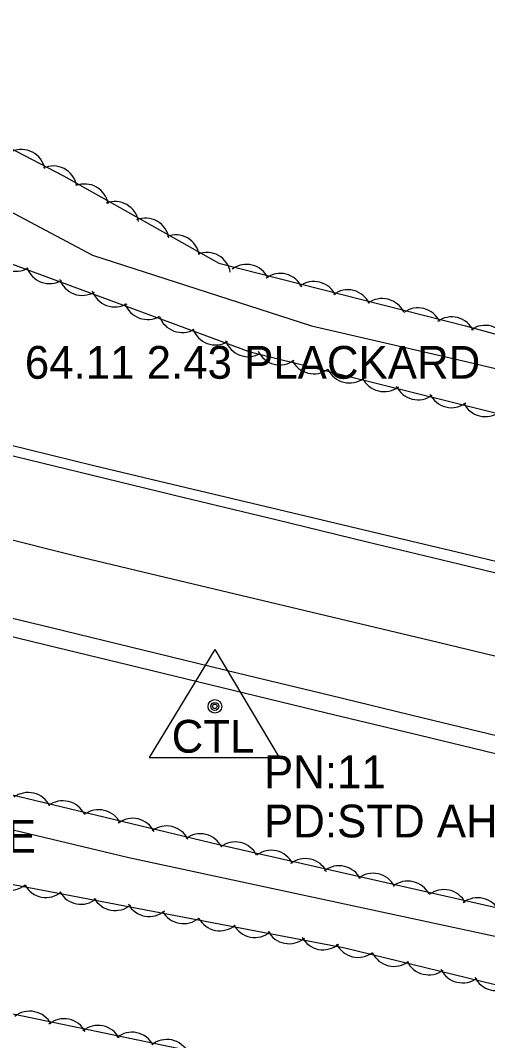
# Model space of a CAD drawing. Extents: x 1441650 to 1491889, y 345904 to 358319.
# Drawn here: x 1452592.4 to 1452663.7, y 352833.4 to 352989.1 of the extents above; entities that cross this region are included whole.
import ezdxf

# ---------------------------------------------------------------- set-up
doc = ezdxf.new("R2010")
doc.units = 0
for name, color, linetype in [('S_EDGE_PAVEMENT', 7, 'Continuous'), ('S_PAVEMENT_CROWN', 7, 'Continuous'), ('S_PRIMARY_CTL', 7, 'Continuous'), ('S_PRIMARY_CTL_ANNOT', 7, 'Continuous'), ('S_SHOULDER', 7, 'Continuous'), ('S_SIGN_ANNOT', 7, 'Continuous'), ('S_STREAM', 7, 'Continuous'), ('S_TREE', 7, 'Continuous')]:
    doc.layers.add(name, color=color, linetype=linetype)

msp = doc.modelspace()

# ---------------------------------------------------------------- linework, layer by layer
at = {"layer": 'S_EDGE_PAVEMENT'}
for points in [[(1452524.29, 352938.8), (1452540.39, 352934.94), (1452556.49, 352931.08), (1452579.94, 352925.41), (1452603.39, 352919.73), (1452617.36, 352916.35), (1452631.33, 352912.96), (1452645.3, 352909.57), (1452659.27, 352906.18), (1452682.24, 352900.62), (1452705.21, 352895.06), (1452719.7, 352891.53), (1452734.19, 352888), (1452748.68, 352884.48), (1452763.17, 352880.95), (1452777.01, 352877.59), (1452790.84, 352874.22), (1452804.67, 352870.86)], [(1452518.54, 352915.43), (1452534.8, 352911.5), (1452551.06, 352907.57), (1452574.06, 352902.02), (1452597.07, 352896.47), (1452611.25, 352893.03), (1452625.44, 352889.59), (1452639.63, 352886.15), (1452653.82, 352882.71), (1452676.63, 352877.2), (1452699.44, 352871.7), (1452713.99, 352868.14), (1452728.53, 352864.59), (1452743.08, 352861.03), (1452757.63, 352857.47), (1452771.46, 352854.11), (1452785.3, 352850.74), (1452799.13, 352847.37)]]:
    msp.add_lwpolyline(points, dxfattribs=at)
at = {"layer": 'S_PAVEMENT_CROWN'}
msp.add_lwpolyline([(1452521.44, 352927.25), (1452537.68, 352923.22), (1452553.92, 352919.18), (1452577.26, 352913.33), (1452600.6, 352907.47), (1452614.48, 352904.17), (1452628.36, 352900.86), (1452642.25, 352897.56), (1452656.13, 352894.25), (1452679.11, 352888.69), (1452702.08, 352883.12), (1452716.51, 352879.62), (1452730.93, 352876.12), (1452745.35, 352872.63), (1452759.78, 352869.13), (1452773.82, 352865.71), (1452787.86, 352862.29), (1452801.9, 352858.88)], dxfattribs=at)
at = {"layer": 'S_PRIMARY_CTL'}
for p, q in [((1452622.04, 352893.15), (1452612, 352876.64)), ((1452622.04, 352893.15), (1452631.86, 352876.64)), ((1452612, 352876.64), (1452631.86, 352876.64))]:
    msp.add_line(p, q, dxfattribs=at)
for radius in [1.04, 0.609, 0.344]:
    msp.add_circle((1452622.04, 352884.45), radius, dxfattribs=at)
at = {"layer": 'S_SHOULDER'}
for points in [[(1452524.85, 352940.74), (1452541.03, 352936.69), (1452557.22, 352932.63), (1452580.39, 352926.91), (1452603.56, 352921.19), (1452617.68, 352917.84), (1452631.8, 352914.48), (1452645.91, 352911.13), (1452660.03, 352907.77), (1452682.93, 352902.3), (1452705.83, 352896.83), (1452720.27, 352893.25), (1452734.7, 352889.68), (1452749.13, 352886.1), (1452763.56, 352882.53), (1452777.44, 352879.18), (1452791.32, 352875.83), (1452805.19, 352872.49)], [(1452518.02, 352913.29), (1452534.23, 352909.18), (1452550.45, 352905.07), (1452573.38, 352899.44), (1452596.32, 352893.82), (1452610.58, 352890.38), (1452624.83, 352886.93), (1452639.09, 352883.48), (1452653.34, 352880.03), (1452676.01, 352874.55), (1452698.68, 352869.06), (1452713.21, 352865.54), (1452727.74, 352862.03), (1452742.28, 352858.51), (1452756.81, 352855), (1452770.67, 352851.65), (1452784.53, 352848.31), (1452798.4, 352844.97), (1452812.26, 352841.62)]]:
    msp.add_lwpolyline(points, dxfattribs=at)
at = {"layer": 'S_STREAM'}
for points in [[(1452502.09, 352947.88), (1452504.96, 352962.48), (1452507.25, 352970.51), (1452518.01, 352973.72), (1452537.87, 352974.9), (1452561.02, 352970.4), (1452585.08, 352963.04), (1452603.35, 352953.3), (1452636.79, 352942.52), (1452660.59, 352937.03), (1452686.45, 352930.88), (1452697.89, 352925.99), (1452731.52, 352918.86), (1452769.96, 352909.73), (1452819.11, 352898.95)], [(1452796.57, 352813.83), (1452788.43, 352818.54), (1452776.2, 352821.47), (1452687.32, 352844.5), (1452608.9, 352861.35), (1452565.69, 352871.68), (1452545.62, 352878.29), (1452522.74, 352880.59), (1452508.17, 352885.4), (1452497.12, 352892.02), (1452494.17, 352896.74), (1452492.66, 352904.68), (1452494.58, 352913.05), (1452495.46, 352916.79)]]:
    msp.add_lwpolyline(points, dxfattribs=at)
at = {"layer": 'S_TREE'}
for points in [[(1452494.17, 352949.59), (1452498.22, 352965.79), (1452507.06, 352978.83), (1452519.7, 352988.84), (1452537.35, 352989.14), (1452569.88, 352980.51), (1452598.93, 352965.42), (1452622.64, 352952.08), (1452660.27, 352942.54), (1452704.18, 352930.53), (1452752.53, 352915.73), (1452773.22, 352910.77)], [(1452770.42, 352903.65), (1452694.46, 352921.8), (1452627.45, 352938.5), (1452585.36, 352954.04), (1452560.84, 352966.09), (1452547.66, 352969.24), (1452535.19, 352970.52), (1452525.83, 352964.51), (1452522.28, 352952.41), (1452520.1, 352943.31)], [(1452510.4, 352913.25), (1452514.15, 352902.85), (1452529.08, 352888.17), (1452566.55, 352876.85), (1452622.65, 352863.39), (1452707.1, 352844.2), (1452766.16, 352830), (1452859.06, 352799.29)], [(1452663.89, 352822.37), (1452689.18, 352816.33), (1452716.57, 352815.34), (1452712.04, 352827.22), (1452689.66, 352835.89), (1452641.85, 352847.53), (1452586.67, 352858.06), (1452558.32, 352864.62), (1452522.46, 352873.19), (1452497.51, 352879.15), (1452493.16, 352869.34), (1452499.96, 352857.79), (1452535.94, 352849.03), (1452663.09, 352822.58)]]:
    msp.add_lwpolyline(points, dxfattribs=at)
for centre, start, end in [((1452590.73, 352860), 208.3922, 309.9891), ((1452596.27, 352858.91), 208.3922, 309.9891), ((1452601.61, 352857.88), 208.3922, 309.9891), ((1452606.83, 352856.92), 208.3922, 309.9891), ((1452612.03, 352856.01), 208.3922, 309.9891), ((1452617.26, 352854.93), 208.3922, 309.9891), ((1452622.8, 352853.84), 208.3922, 309.9891), ((1452628.14, 352852.82), 208.3922, 309.9891), ((1452633.36, 352851.86), 208.3922, 309.9891), ((1452638.56, 352850.94), 208.3922, 309.9891), ((1452643.9, 352849.77), 205.5184, 307.1154), ((1452649.38, 352848.4), 205.5184, 307.1154), ((1452654.67, 352847.11), 205.5184, 307.1154), ((1452659.83, 352845.89), 205.5184, 307.1154), ((1452664.98, 352844.71), 205.5184, 307.1154)]:
    msp.add_arc(centre, 3.64, start, end, dxfattribs=at)
for centre, major_axis, ratio, start_param, end_param in [((1452592.52, 352965.79), (-3.37, -1.39), 0.999984, 2.956527, 4.729727), ((1452597.35, 352963.28), (-3.37, -1.39), 0.999984, 2.956527, 4.729727), ((1452602.18, 352960.53), (0.67, 3.58), 0.999943, 5.06938, 6.842581), ((1452606.8, 352957.85), (0.67, 3.58), 0.999943, 5.06938, 6.842581), ((1452611.43, 352955.33), (0.67, 3.58), 0.999943, 5.06938, 6.842581), ((1452616.07, 352952.76), (0.67, 3.58), 0.999943, 5.06938, 6.842581), ((1452620.81, 352950.09), (0.67, 3.58), 0.999943, 5.06938, 6.842581), ((1452591.7, 352954.49), (3.33, -1.48), 0.996195, 3.890267, 5.663468), ((1452596.81, 352952.6), (3.33, -1.48), 0.996195, 3.890267, 5.663468), ((1452626.86, 352948.26), (-3.53, 0.89), 0.999987, 3.825789, 5.598989), ((1452601.8, 352950.8), (3.33, -1.48), 0.996195, 3.890267, 5.663468), ((1452632.02, 352946.88), (-3.53, 0.89), 0.999987, 3.825789, 5.598989), ((1452637.16, 352945.65), (-3.53, 0.89), 0.999987, 3.825789, 5.598989), ((1452606.78, 352949.04), (3.33, -1.48), 0.996195, 3.890267, 5.663468), ((1452642.31, 352944.39), (-3.53, 0.89), 0.999987, 3.825789, 5.598989), ((1452647.58, 352943.05), (-3.53, 0.89), 0.999987, 3.825789, 5.598989), ((1452611.76, 352947.12), (3.33, -1.48), 0.996195, 3.890267, 5.663468), ((1452653.05, 352941.63), (-3.53, 0.89), 0.999987, 3.825789, 5.598989), ((1452617.04, 352945.14), (3.33, -1.48), 0.996195, 3.890267, 5.663468), ((1452658.2, 352940.25), (-3.53, 0.89), 0.999987, 3.825789, 5.598989), ((1452622.14, 352943.25), (3.33, -1.48), 0.996195, 3.890267, 5.663468), ((1452663.27, 352938.96), (-3.51, 0.96), 0.999988, 3.825789, 5.598989), ((1452627.13, 352941.45), (3.33, -1.48), 0.996195, 3.890267, 5.663468), ((1452631.96, 352940.19), (3.52, -0.93), 0.99617, 3.838829, 5.61203), ((1452637.12, 352938.83), (3.52, -0.93), 0.99617, 3.838829, 5.61203), ((1452642.59, 352937.43), (3.52, -0.93), 0.99617, 3.838829, 5.61203), ((1452647.87, 352936.11), (3.52, -0.93), 0.99617, 3.838829, 5.61203), ((1452653.02, 352934.86), (3.52, -0.93), 0.99617, 3.838829, 5.61203), ((1452658.16, 352933.66), (3.52, -0.93), 0.99617, 3.838829, 5.61203), ((1452663.32, 352932.3), (3.52, -0.93), 0.99617, 3.838829, 5.61203), ((1452593.56, 352867.69), (-3.54, 0.85), 0.99097, 3.825789, 5.598989), ((1452598.85, 352866.42), (-3.54, 0.85), 0.99097, 3.825789, 5.598989), ((1452604.33, 352865.07), (-3.54, 0.85), 0.99097, 3.825789, 5.598989), ((1452609.5, 352863.76), (-3.54, 0.85), 0.99097, 3.825789, 5.598989), ((1452614.66, 352862.59), (-3.54, 0.85), 0.99097, 3.825789, 5.598989), ((1452619.82, 352861.39), (-3.54, 0.85), 0.99097, 3.825789, 5.598989), ((1452625.15, 352860.15), (-3.56, 0.76), 0.990984, 3.812895, 5.586096), ((1452630.65, 352858.87), (-3.56, 0.76), 0.990984, 3.812895, 5.586096), ((1452635.84, 352857.61), (-3.56, 0.76), 0.990984, 3.812895, 5.586096), ((1452641, 352856.51), (-3.56, 0.76), 0.990984, 3.812895, 5.586096), ((1452646.18, 352855.37), (-3.56, 0.76), 0.990984, 3.812895, 5.586096), ((1452651.49, 352854.17), (-3.56, 0.76), 0.990984, 3.812895, 5.586096), ((1452656.99, 352852.88), (-3.56, 0.76), 0.990984, 3.812895, 5.586096), ((1452662.17, 352851.63), (-3.56, 0.76), 0.990984, 3.812895, 5.586096), ((1452593.8, 352834.28), (-1.85, 3.14), 0.999998, 4.659301, 6.432502), ((1452599.01, 352833.12), (-1.85, 3.14), 0.999998, 4.659301, 6.432502), ((1452604.2, 352832.11), (-1.85, 3.14), 0.999998, 4.659301, 6.432502), ((1452609.4, 352831.07), (-1.85, 3.14), 0.999998, 4.659301, 6.432502), ((1452614.72, 352829.96), (-1.85, 3.14), 0.999998, 4.659301, 6.432502)]:
    msp.add_ellipse(centre, major_axis=major_axis, ratio=ratio, start_param=start_param, end_param=end_param, dxfattribs=at)

# ---------------------------------------------------------------- texts
at = {"layer": 'S_PRIMARY_CTL'}
msp.add_text('CTL', height=5, rotation=360, dxfattribs=at).set_placement((1452615.45, 352877.38))
at = {"layer": 'S_PRIMARY_CTL_ANNOT'}
for s, p in [('PN:11', (1452629.54, 352871.95)), ('PD:STD AHTD MON.STAMPED PN:11 JOB 050264', (1452629.54, 352864.45))]:
    msp.add_text(s, height=5, dxfattribs=at).set_placement(p)
at = {"layer": 'S_SIGN_ANNOT'}
for s, p in [('PLACKARD 64.11 2.43 PLACKARD', (1452555.14, 352934.45)), ('BURIED CABLE', (1452545.7, 352862.12))]:
    msp.add_text(s, height=5, dxfattribs=at).set_placement(p)

doc.saveas('drawing.dxf')
